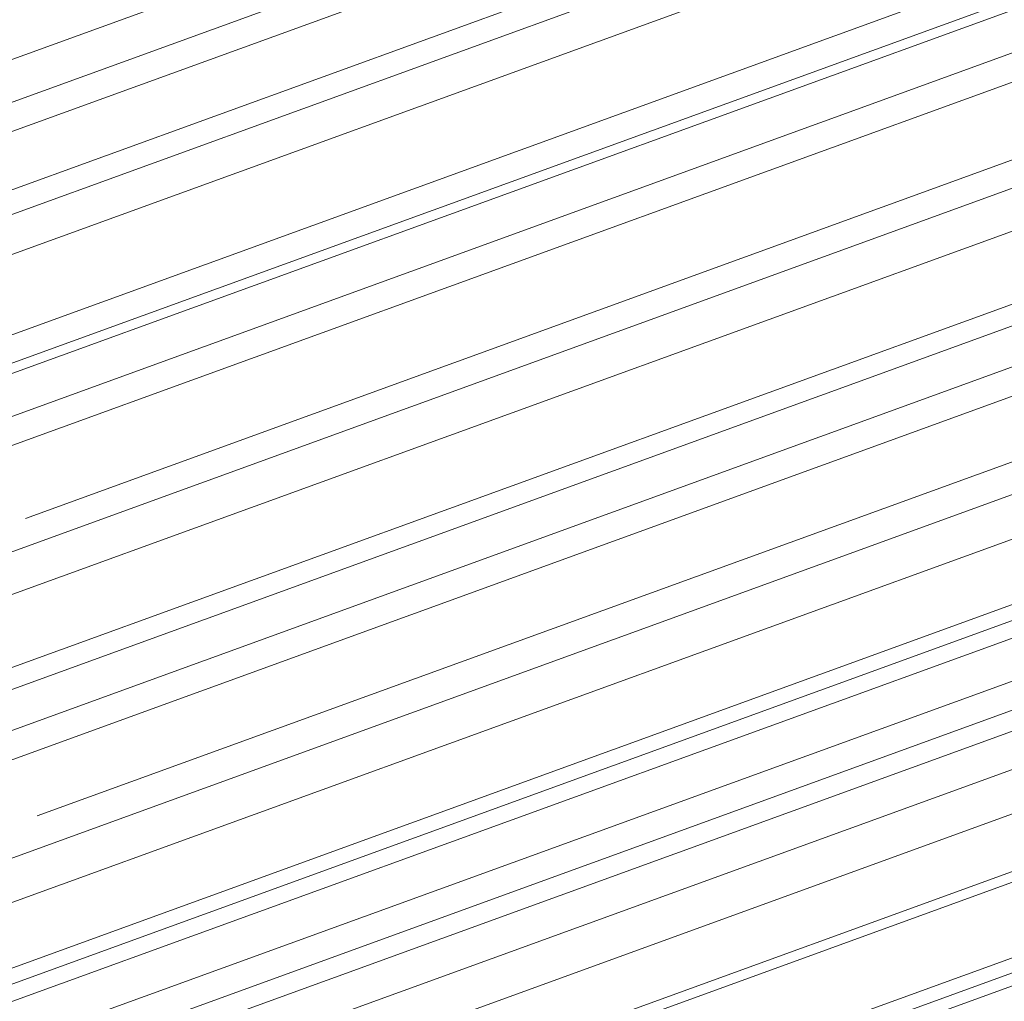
# Model space of a CAD drawing. Header units: millimetres. Extents: x 25069 to 61396, y 8621 to 21558.
# Tile 507 of 656: x 52570 to 52600, y 15675 to 15706. Entities that reach past the tile are written whole.
import ezdxf

# ---------------------------------------------------------------- set-up
doc = ezdxf.new("R2010")
doc.units = ezdxf.units.MM
doc.layers.add('10', color=7, linetype='Continuous')

msp = doc.modelspace()

# ---------------------------------------------------------------- linework, layer by layer
at = {"layer": '10', "color": 7, "linetype": 'Continuous', "lineweight": 15}
for p, q in [((52559.36, 15700.808), (52641.91, 15730.799)), ((52644.952, 15730.586), (52557.1, 15698.669)), ((52642.432, 15728.771), (52561.457, 15699.352)), ((52566.143, 15698.503), (52646.368, 15727.65)), ((52568.503, 15700.117), (52643.285, 15727.286)), ((52643.785, 15725.477), (52566.522, 15697.407)), ((52566.636, 15694.105), (52646.973, 15723.292)), ((52566.876, 15695.068), (52644.053, 15723.107)), ((52559.652, 15691.247), (52642.597, 15721.381)), ((52645.639, 15721.168), (52557.38, 15689.103)), ((52643.119, 15719.353), (52561.489, 15689.696)), ((52567.396, 15688.574), (52647.371, 15717.629)), ((52569.703, 15690.288), (52644.256, 15717.374)), ((52644.777, 15715.367), (52567.746, 15687.382)), ((52567.645, 15684.429), (52647.839, 15713.564)), ((52567.906, 15685.198), (52644.936, 15713.184)), ((52646.327, 15711.751), (52558.239, 15679.748)), ((52643.806, 15709.935), (52562.566, 15680.42)), ((52567.818, 15679.298), (52647.913, 15708.397)), ((52570.069, 15681.129), (52644.765, 15708.267)), ((52645.296, 15706.078), (52568.119, 15678.039)), ((52567.82, 15675.423), (52648.242, 15704.641)), ((52568.084, 15676.012), (52645.347, 15704.082)), ((52560.068, 15670.745), (52647.014, 15702.333)), ((52561.648, 15672.638), (52643.973, 15702.546)), ((52644.494, 15700.518), (52565.557, 15671.84)), ((52567.759, 15670.818), (52647.985, 15699.964)), ((52569.578, 15672.657), (52644.8, 15699.986)), ((52645.331, 15697.631), (52567.618, 15669.398)), ((52567.125, 15667.115), (52647.643, 15696.368)), ((52567.375, 15667.538), (52645.267, 15695.837)), ((52647.544, 15693.542), (52563.481, 15663.001)), ((52565.288, 15664.124), (52644.672, 15692.964)), ((52569.037, 15664.622), (52644.791, 15692.144))]:
    msp.add_line(p, q, dxfattribs=at)

doc.saveas('drawing.dxf')
